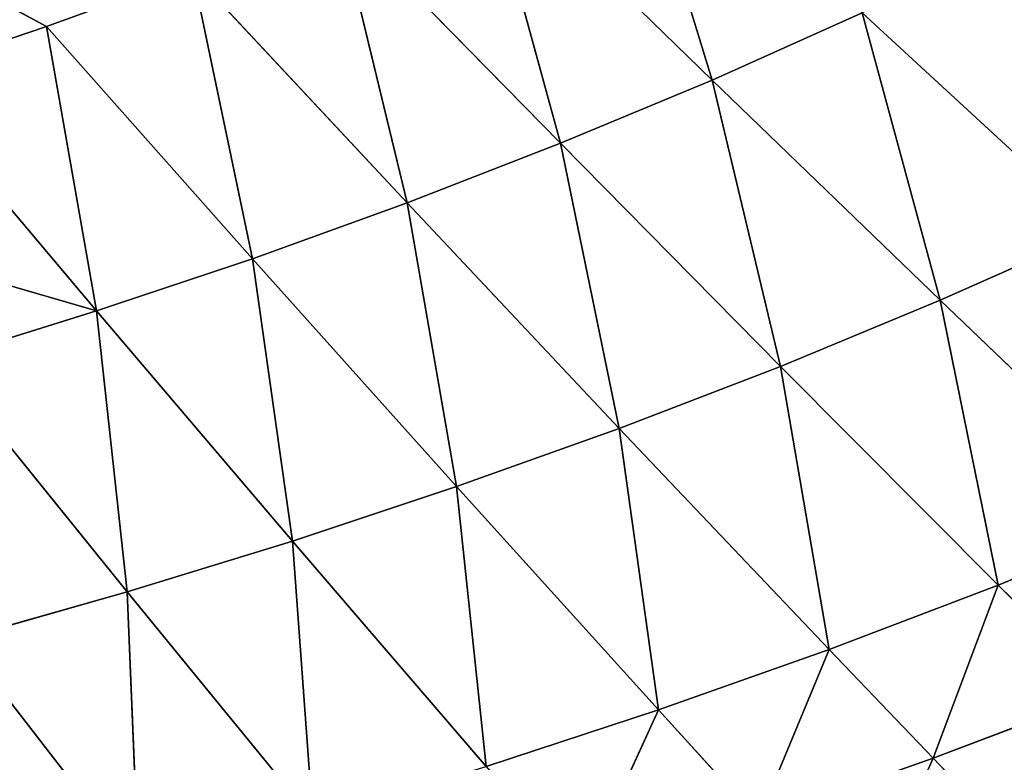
# Model space of a CAD drawing. Extents: x 0 to 605, y 0 to 400.
# Tile 752 of 1056: x 392 to 416, y 75 to 93. Entities that reach past the tile are written whole.
import ezdxf

# ---------------------------------------------------------------- set-up
doc = ezdxf.new("R2010")
doc.units = 0
doc.header["$LTSCALE"] = 25.4
doc.layers.get('0').update_dxf_attribs({"linetype": 'CONTINUOUS'})

# ---------------------------------------------------------------- blocks, each defined once
blk = doc.blocks.new('ATLANTA610_-_S_STL')
at = {"color": 0}
for p, q in [((412.742, 44.695, 328.645), (414.582, 43.15, 324.496)), ((412.742, 44.695, 328.645), (414.582, 43.15, 324.496)), ((414.582, 43.15, 324.496), (417.102, 44.54, 327.119)), ((414.582, 43.15, 324.496), (417.102, 44.54, 327.119)), ((406.018, 43.447, 327.397), (407.877, 41.983, 323.316)), ((406.018, 43.447, 327.397), (407.877, 41.983, 323.316)), ((407.877, 41.983, 323.316), (410.318, 43.296, 325.996)), ((407.877, 41.983, 323.316), (410.318, 43.296, 325.996)), ((414.582, 43.15, 324.496), (410.318, 43.296, 325.996)), ((414.582, 43.15, 324.496), (410.318, 43.296, 325.996)), ((412.045, 41.845, 321.841), (410.318, 43.296, 325.996)), ((412.045, 41.845, 321.841), (410.318, 43.296, 325.996)), ((414.582, 43.15, 324.496), (412.045, 41.845, 321.841)), ((414.582, 43.15, 324.496), (412.045, 41.845, 321.841)), ((414.582, 43.15, 324.496), (416.175, 41.711, 320.265)), ((414.582, 43.15, 324.496), (416.175, 41.711, 320.265)), ((414.582, 43.15, 324.496), (418.808, 43.007, 322.892)), ((414.582, 43.15, 324.496), (418.808, 43.007, 322.892)), ((416.175, 41.711, 320.265), (418.808, 43.007, 322.892)), ((416.175, 41.711, 320.265), (418.808, 43.007, 322.892)), ((390.858, 39.98, 321.583), (395.188, 42.418, 327.168)), ((390.858, 39.98, 321.583), (395.188, 42.418, 327.168)), ((394.915, 39.849, 320.43), (395.188, 42.418, 327.168)), ((394.915, 39.849, 320.43), (395.188, 42.418, 327.168)), ((394.915, 39.849, 320.43), (399.445, 42.27, 325.976)), ((394.915, 39.849, 320.43), (399.445, 42.27, 325.976)), ((399.445, 42.27, 325.976), (398.948, 39.722, 319.191)), ((399.445, 42.27, 325.976), (398.948, 39.722, 319.191)), ((403.676, 42.125, 324.693), (398.948, 39.722, 319.191)), ((403.676, 42.125, 324.693), (398.948, 39.722, 319.191)), ((402.952, 39.597, 317.863), (403.676, 42.125, 324.693)), ((402.952, 39.597, 317.863), (403.676, 42.125, 324.693)), ((403.676, 42.125, 324.693), (407.877, 41.983, 323.316)), ((403.676, 42.125, 324.693), (407.877, 41.983, 323.316)), ((402.952, 39.597, 317.863), (407.877, 41.983, 323.316)), ((402.952, 39.597, 317.863), (407.877, 41.983, 323.316)), ((407.877, 41.983, 323.316), (406.924, 39.476, 316.442)), ((407.877, 41.983, 323.316), (406.924, 39.476, 316.442)), ((406.924, 39.476, 316.442), (412.045, 41.845, 321.841)), ((406.924, 39.476, 316.442), (412.045, 41.845, 321.841)), ((407.877, 41.983, 323.316), (412.045, 41.845, 321.841)), ((407.877, 41.983, 323.316), (412.045, 41.845, 321.841)), ((410.86, 39.357, 314.926), (412.045, 41.845, 321.841)), ((410.86, 39.357, 314.926), (412.045, 41.845, 321.841)), ((416.175, 41.711, 320.265), (412.045, 41.845, 321.841)), ((416.175, 41.711, 320.265), (412.045, 41.845, 321.841)), ((416.175, 41.711, 320.265), (410.86, 39.357, 314.926)), ((416.175, 41.711, 320.265), (410.86, 39.357, 314.926)), ((416.175, 41.711, 320.265), (414.756, 39.243, 313.313)), ((416.175, 41.711, 320.265), (414.756, 39.243, 313.313)), ((414.756, 39.243, 313.313), (420.263, 41.58, 318.587)), ((414.756, 39.243, 313.313), (420.263, 41.58, 318.587)), ((416.175, 41.711, 320.265), (420.263, 41.58, 318.587)), ((416.175, 41.711, 320.265), (420.263, 41.58, 318.587)), ((390.858, 39.98, 321.583), (394.915, 39.849, 320.43)), ((390.858, 39.98, 321.583), (394.915, 39.849, 320.43)), ((390.335, 37.72, 314.764), (394.915, 39.849, 320.43)), ((390.335, 37.72, 314.764), (394.915, 39.849, 320.43)), ((394.166, 37.609, 313.573), (394.915, 39.849, 320.43)), ((394.166, 37.609, 313.573), (394.915, 39.849, 320.43)), ((394.166, 37.609, 313.573), (398.948, 39.722, 319.191)), ((394.166, 37.609, 313.573), (398.948, 39.722, 319.191)), ((394.915, 39.849, 320.43), (398.948, 39.722, 319.191)), ((394.915, 39.849, 320.43), (398.948, 39.722, 319.191)), ((398.948, 39.722, 319.191), (397.971, 37.501, 312.297)), ((398.948, 39.722, 319.191), (397.971, 37.501, 312.297)), ((402.952, 39.597, 317.863), (398.948, 39.722, 319.191)), ((402.952, 39.597, 317.863), (398.948, 39.722, 319.191)), ((402.952, 39.597, 317.863), (397.971, 37.501, 312.297)), ((402.952, 39.597, 317.863), (397.971, 37.501, 312.297)), ((401.745, 37.396, 310.933), (402.952, 39.597, 317.863)), ((401.745, 37.396, 310.933), (402.952, 39.597, 317.863)), ((401.745, 37.396, 310.933), (406.924, 39.476, 316.442)), ((401.745, 37.396, 310.933), (406.924, 39.476, 316.442)), ((402.952, 39.597, 317.863), (406.924, 39.476, 316.442)), ((402.952, 39.597, 317.863), (406.924, 39.476, 316.442)), ((406.924, 39.476, 316.442), (405.486, 37.293, 309.48)), ((406.924, 39.476, 316.442), (405.486, 37.293, 309.48)), ((406.924, 39.476, 316.442), (410.86, 39.357, 314.926)), ((406.924, 39.476, 316.442), (410.86, 39.357, 314.926)), ((405.486, 37.293, 309.48), (410.86, 39.357, 314.926)), ((405.486, 37.293, 309.48), (410.86, 39.357, 314.926)), ((409.189, 37.193, 307.935), (410.86, 39.357, 314.926)), ((409.189, 37.193, 307.935), (410.86, 39.357, 314.926)), ((414.756, 39.243, 313.313), (409.189, 37.193, 307.935)), ((414.756, 39.243, 313.313), (409.189, 37.193, 307.935)), ((414.756, 39.243, 313.313), (410.86, 39.357, 314.926)), ((414.756, 39.243, 313.313), (410.86, 39.357, 314.926)), ((414.756, 39.243, 313.313), (412.85, 37.096, 306.295)), ((414.756, 39.243, 313.313), (412.85, 37.096, 306.295)), ((414.756, 39.243, 313.313), (418.609, 39.131, 311.6)), ((414.756, 39.243, 313.313), (418.609, 39.131, 311.6)), ((412.85, 37.096, 306.295), (418.609, 39.131, 311.6)), ((412.85, 37.096, 306.295), (418.609, 39.131, 311.6)), ((389.337, 35.752, 307.848), (394.166, 37.609, 313.573)), ((389.337, 35.752, 307.848), (394.166, 37.609, 313.573)), ((390.335, 37.72, 314.764), (394.166, 37.609, 313.573)), ((390.335, 37.72, 314.764), (394.166, 37.609, 313.573)), ((392.94, 35.659, 306.627), (394.166, 37.609, 313.573)), ((392.94, 35.659, 306.627), (394.166, 37.609, 313.573)), ((392.94, 35.659, 306.627), (397.971, 37.501, 312.297)), ((392.94, 35.659, 306.627), (397.971, 37.501, 312.297)), ((394.166, 37.609, 313.573), (397.971, 37.501, 312.297)), ((394.166, 37.609, 313.573), (397.971, 37.501, 312.297)), ((397.971, 37.501, 312.297), (396.515, 35.569, 305.324)), ((397.971, 37.501, 312.297), (396.515, 35.569, 305.324)), ((401.745, 37.396, 310.933), (397.971, 37.501, 312.297)), ((401.745, 37.396, 310.933), (397.971, 37.501, 312.297)), ((401.745, 37.396, 310.933), (396.515, 35.569, 305.324)), ((401.745, 37.396, 310.933), (396.515, 35.569, 305.324)), ((400.058, 35.48, 303.936), (401.745, 37.396, 310.933)), ((400.058, 35.48, 303.936), (401.745, 37.396, 310.933)), ((400.058, 35.48, 303.936), (405.486, 37.293, 309.48)), ((400.058, 35.48, 303.936), (405.486, 37.293, 309.48)), ((401.745, 37.396, 310.933), (405.486, 37.293, 309.48)), ((401.745, 37.396, 310.933), (405.486, 37.293, 309.48)), ((405.486, 37.293, 309.48), (403.566, 35.395, 302.462)), ((405.486, 37.293, 309.48), (403.566, 35.395, 302.462)), ((405.486, 37.293, 309.48), (409.189, 37.193, 307.935)), ((405.486, 37.293, 309.48), (409.189, 37.193, 307.935)), ((403.566, 35.395, 302.462), (409.189, 37.193, 307.935)), ((403.566, 35.395, 302.462), (409.189, 37.193, 307.935)), ((407.034, 35.312, 300.898), (409.189, 37.193, 307.935)), ((407.034, 35.312, 300.898), (409.189, 37.193, 307.935)), ((412.85, 37.096, 306.295), (409.189, 37.193, 307.935)), ((412.85, 37.096, 306.295), (409.189, 37.193, 307.935)), ((384.465, 34.118, 302.027), (392.94, 35.659, 306.627)), ((384.465, 34.118, 302.027), (392.94, 35.659, 306.627)), ((389.337, 35.752, 307.848), (392.94, 35.659, 306.627)), ((389.337, 35.752, 307.848), (392.94, 35.659, 306.627)), ((392.94, 35.659, 306.627), (396.515, 35.569, 305.324)), ((392.94, 35.659, 306.627), (396.515, 35.569, 305.324))]:
    blk.add_line(p, q, dxfattribs=at)
mesh = blk.add_polyface(dxfattribs=at)
corners = [(412.742, 44.695, 328.645), (414.582, 43.15, 324.496), (410.318, 43.296, 325.996)]
mesh.append_faces([[corners[k] for k in face] for face in [(0, 1, 2)]], dxfattribs={"color": 0})
mesh = blk.add_polyface(dxfattribs=at)
corners = [(412.742, 44.695, 328.645), (417.102, 44.54, 327.119), (414.582, 43.15, 324.496)]
mesh.append_faces([[corners[k] for k in face] for face in [(0, 1, 2)]], dxfattribs={"color": 0})
mesh = blk.add_polyface(dxfattribs=at)
corners = [(417.102, 44.54, 327.119), (418.808, 43.007, 322.892), (414.582, 43.15, 324.496)]
mesh.append_faces([[corners[k] for k in face] for face in [(0, 1, 2)]], dxfattribs={"color": 0})
mesh = blk.add_polyface(dxfattribs=at)
corners = [(406.018, 43.447, 327.397), (407.877, 41.983, 323.316), (403.676, 42.125, 324.693)]
mesh.append_faces([[corners[k] for k in face] for face in [(0, 1, 2)]], dxfattribs={"color": 0})
mesh = blk.add_polyface(dxfattribs=at)
corners = [(406.018, 43.447, 327.397), (410.318, 43.296, 325.996), (407.877, 41.983, 323.316)]
mesh.append_faces([[corners[k] for k in face] for face in [(0, 1, 2)]], dxfattribs={"color": 0})
mesh = blk.add_polyface(dxfattribs=at)
corners = [(410.318, 43.296, 325.996), (412.045, 41.845, 321.841), (407.877, 41.983, 323.316)]
mesh.append_faces([[corners[k] for k in face] for face in [(0, 1, 2)]], dxfattribs={"color": 0})
mesh = blk.add_polyface(dxfattribs=at)
corners = [(410.318, 43.296, 325.996), (414.582, 43.15, 324.496), (412.045, 41.845, 321.841)]
mesh.append_faces([[corners[k] for k in face] for face in [(0, 1, 2)]], dxfattribs={"color": 0})
mesh = blk.add_polyface(dxfattribs=at)
corners = [(414.582, 43.15, 324.496), (416.175, 41.711, 320.265), (412.045, 41.845, 321.841)]
mesh.append_faces([[corners[k] for k in face] for face in [(0, 1, 2)]], dxfattribs={"color": 0})
mesh = blk.add_polyface(dxfattribs=at)
corners = [(414.582, 43.15, 324.496), (418.808, 43.007, 322.892), (416.175, 41.711, 320.265)]
mesh.append_faces([[corners[k] for k in face] for face in [(0, 1, 2)]], dxfattribs={"color": 0})
mesh = blk.add_polyface(dxfattribs=at)
corners = [(418.808, 43.007, 322.892), (420.263, 41.58, 318.587), (416.175, 41.711, 320.265)]
mesh.append_faces([[corners[k] for k in face] for face in [(0, 1, 2)]], dxfattribs={"color": 0})
mesh = blk.add_polyface(dxfattribs=at)
corners = [(386.608, 42.723, 329.295), (395.188, 42.418, 327.168), (390.858, 39.98, 321.583)]
mesh.append_faces([[corners[k] for k in face] for face in [(0, 1, 2)]], dxfattribs={"color": 0})
mesh = blk.add_polyface(dxfattribs=at)
corners = [(395.188, 42.418, 327.168), (394.915, 39.849, 320.43), (390.858, 39.98, 321.583)]
mesh.append_faces([[corners[k] for k in face] for face in [(0, 1, 2)]], dxfattribs={"color": 0})
mesh = blk.add_polyface(dxfattribs=at)
corners = [(395.188, 42.418, 327.168), (399.445, 42.27, 325.976), (394.915, 39.849, 320.43)]
mesh.append_faces([[corners[k] for k in face] for face in [(0, 1, 2)]], dxfattribs={"color": 0})
mesh = blk.add_polyface(dxfattribs=at)
corners = [(399.445, 42.27, 325.976), (398.948, 39.722, 319.191), (394.915, 39.849, 320.43)]
mesh.append_faces([[corners[k] for k in face] for face in [(0, 1, 2)]], dxfattribs={"color": 0})
mesh = blk.add_polyface(dxfattribs=at)
corners = [(399.445, 42.27, 325.976), (403.676, 42.125, 324.693), (398.948, 39.722, 319.191)]
mesh.append_faces([[corners[k] for k in face] for face in [(0, 1, 2)]], dxfattribs={"color": 0})
mesh = blk.add_polyface(dxfattribs=at)
corners = [(403.676, 42.125, 324.693), (402.952, 39.597, 317.863), (398.948, 39.722, 319.191)]
mesh.append_faces([[corners[k] for k in face] for face in [(0, 1, 2)]], dxfattribs={"color": 0})
mesh = blk.add_polyface(dxfattribs=at)
corners = [(403.676, 42.125, 324.693), (407.877, 41.983, 323.316), (402.952, 39.597, 317.863)]
mesh.append_faces([[corners[k] for k in face] for face in [(0, 1, 2)]], dxfattribs={"color": 0})
mesh = blk.add_polyface(dxfattribs=at)
corners = [(407.877, 41.983, 323.316), (406.924, 39.476, 316.442), (402.952, 39.597, 317.863)]
mesh.append_faces([[corners[k] for k in face] for face in [(0, 1, 2)]], dxfattribs={"color": 0})
mesh = blk.add_polyface(dxfattribs=at)
corners = [(407.877, 41.983, 323.316), (412.045, 41.845, 321.841), (406.924, 39.476, 316.442)]
mesh.append_faces([[corners[k] for k in face] for face in [(0, 1, 2)]], dxfattribs={"color": 0})
mesh = blk.add_polyface(dxfattribs=at)
corners = [(412.045, 41.845, 321.841), (410.86, 39.357, 314.926), (406.924, 39.476, 316.442)]
mesh.append_faces([[corners[k] for k in face] for face in [(0, 1, 2)]], dxfattribs={"color": 0})
mesh = blk.add_polyface(dxfattribs=at)
corners = [(412.045, 41.845, 321.841), (416.175, 41.711, 320.265), (410.86, 39.357, 314.926)]
mesh.append_faces([[corners[k] for k in face] for face in [(0, 1, 2)]], dxfattribs={"color": 0})
mesh = blk.add_polyface(dxfattribs=at)
corners = [(416.175, 41.711, 320.265), (414.756, 39.243, 313.313), (410.86, 39.357, 314.926)]
mesh.append_faces([[corners[k] for k in face] for face in [(0, 1, 2)]], dxfattribs={"color": 0})
mesh = blk.add_polyface(dxfattribs=at)
corners = [(416.175, 41.711, 320.265), (420.263, 41.58, 318.587), (414.756, 39.243, 313.313)]
mesh.append_faces([[corners[k] for k in face] for face in [(0, 1, 2)]], dxfattribs={"color": 0})
mesh = blk.add_polyface(dxfattribs=at)
corners = [(420.263, 41.58, 318.587), (418.609, 39.131, 311.6), (414.756, 39.243, 313.313)]
mesh.append_faces([[corners[k] for k in face] for face in [(0, 1, 2)]], dxfattribs={"color": 0})
mesh = blk.add_polyface(dxfattribs=at)
corners = [(390.858, 39.98, 321.583), (394.915, 39.849, 320.43), (390.335, 37.72, 314.764)]
mesh.append_faces([[corners[k] for k in face] for face in [(0, 1, 2)]], dxfattribs={"color": 0})
mesh = blk.add_polyface(dxfattribs=at)
corners = [(394.915, 39.849, 320.43), (394.166, 37.609, 313.573), (390.335, 37.72, 314.764)]
mesh.append_faces([[corners[k] for k in face] for face in [(0, 1, 2)]], dxfattribs={"color": 0})
mesh = blk.add_polyface(dxfattribs=at)
corners = [(394.915, 39.849, 320.43), (398.948, 39.722, 319.191), (394.166, 37.609, 313.573)]
mesh.append_faces([[corners[k] for k in face] for face in [(0, 1, 2)]], dxfattribs={"color": 0})
mesh = blk.add_polyface(dxfattribs=at)
corners = [(398.948, 39.722, 319.191), (397.971, 37.501, 312.297), (394.166, 37.609, 313.573)]
mesh.append_faces([[corners[k] for k in face] for face in [(0, 1, 2)]], dxfattribs={"color": 0})
mesh = blk.add_polyface(dxfattribs=at)
corners = [(398.948, 39.722, 319.191), (402.952, 39.597, 317.863), (397.971, 37.501, 312.297)]
mesh.append_faces([[corners[k] for k in face] for face in [(0, 1, 2)]], dxfattribs={"color": 0})
mesh = blk.add_polyface(dxfattribs=at)
corners = [(402.952, 39.597, 317.863), (401.745, 37.396, 310.933), (397.971, 37.501, 312.297)]
mesh.append_faces([[corners[k] for k in face] for face in [(0, 1, 2)]], dxfattribs={"color": 0})
mesh = blk.add_polyface(dxfattribs=at)
corners = [(402.952, 39.597, 317.863), (406.924, 39.476, 316.442), (401.745, 37.396, 310.933)]
mesh.append_faces([[corners[k] for k in face] for face in [(0, 1, 2)]], dxfattribs={"color": 0})
mesh = blk.add_polyface(dxfattribs=at)
corners = [(406.924, 39.476, 316.442), (405.486, 37.293, 309.48), (401.745, 37.396, 310.933)]
mesh.append_faces([[corners[k] for k in face] for face in [(0, 1, 2)]], dxfattribs={"color": 0})
mesh = blk.add_polyface(dxfattribs=at)
corners = [(406.924, 39.476, 316.442), (410.86, 39.357, 314.926), (405.486, 37.293, 309.48)]
mesh.append_faces([[corners[k] for k in face] for face in [(0, 1, 2)]], dxfattribs={"color": 0})
mesh = blk.add_polyface(dxfattribs=at)
corners = [(410.86, 39.357, 314.926), (409.189, 37.193, 307.935), (405.486, 37.293, 309.48)]
mesh.append_faces([[corners[k] for k in face] for face in [(0, 1, 2)]], dxfattribs={"color": 0})
mesh = blk.add_polyface(dxfattribs=at)
corners = [(410.86, 39.357, 314.926), (414.756, 39.243, 313.313), (409.189, 37.193, 307.935)]
mesh.append_faces([[corners[k] for k in face] for face in [(0, 1, 2)]], dxfattribs={"color": 0})
mesh = blk.add_polyface(dxfattribs=at)
corners = [(414.756, 39.243, 313.313), (412.85, 37.096, 306.295), (409.189, 37.193, 307.935)]
mesh.append_faces([[corners[k] for k in face] for face in [(0, 1, 2)]], dxfattribs={"color": 0})
mesh = blk.add_polyface(dxfattribs=at)
corners = [(414.756, 39.243, 313.313), (418.609, 39.131, 311.6), (412.85, 37.096, 306.295)]
mesh.append_faces([[corners[k] for k in face] for face in [(0, 1, 2)]], dxfattribs={"color": 0})
mesh = blk.add_polyface(dxfattribs=at)
corners = [(418.609, 39.131, 311.6), (416.467, 37.003, 304.557), (412.85, 37.096, 306.295)]
mesh.append_faces([[corners[k] for k in face] for face in [(0, 1, 2)]], dxfattribs={"color": 0})
mesh = blk.add_polyface(dxfattribs=at)
corners = [(382.057, 35.945, 310.053), (394.166, 37.609, 313.573), (389.337, 35.752, 307.848), (390.335, 37.72, 314.764)]
mesh.append_faces([[corners[k] for k in face] for face in [(0, 1, 2), (1, 0, 3)]], dxfattribs={"vtx0": -1, "color": 0})
mesh = blk.add_polyface(dxfattribs=at)
corners = [(394.166, 37.609, 313.573), (392.94, 35.659, 306.627), (389.337, 35.752, 307.848)]
mesh.append_faces([[corners[k] for k in face] for face in [(0, 1, 2)]], dxfattribs={"color": 0})
mesh = blk.add_polyface(dxfattribs=at)
corners = [(394.166, 37.609, 313.573), (397.971, 37.501, 312.297), (392.94, 35.659, 306.627)]
mesh.append_faces([[corners[k] for k in face] for face in [(0, 1, 2)]], dxfattribs={"color": 0})
mesh = blk.add_polyface(dxfattribs=at)
corners = [(397.971, 37.501, 312.297), (396.515, 35.569, 305.324), (392.94, 35.659, 306.627)]
mesh.append_faces([[corners[k] for k in face] for face in [(0, 1, 2)]], dxfattribs={"color": 0})
mesh = blk.add_polyface(dxfattribs=at)
corners = [(397.971, 37.501, 312.297), (401.745, 37.396, 310.933), (396.515, 35.569, 305.324)]
mesh.append_faces([[corners[k] for k in face] for face in [(0, 1, 2)]], dxfattribs={"color": 0})
mesh = blk.add_polyface(dxfattribs=at)
corners = [(401.745, 37.396, 310.933), (400.058, 35.48, 303.936), (396.515, 35.569, 305.324)]
mesh.append_faces([[corners[k] for k in face] for face in [(0, 1, 2)]], dxfattribs={"color": 0})
mesh = blk.add_polyface(dxfattribs=at)
corners = [(401.745, 37.396, 310.933), (405.486, 37.293, 309.48), (400.058, 35.48, 303.936)]
mesh.append_faces([[corners[k] for k in face] for face in [(0, 1, 2)]], dxfattribs={"color": 0})
mesh = blk.add_polyface(dxfattribs=at)
corners = [(405.486, 37.293, 309.48), (403.566, 35.395, 302.462), (400.058, 35.48, 303.936)]
mesh.append_faces([[corners[k] for k in face] for face in [(0, 1, 2)]], dxfattribs={"color": 0})
mesh = blk.add_polyface(dxfattribs=at)
corners = [(405.486, 37.293, 309.48), (409.189, 37.193, 307.935), (403.566, 35.395, 302.462)]
mesh.append_faces([[corners[k] for k in face] for face in [(0, 1, 2)]], dxfattribs={"color": 0})
mesh = blk.add_polyface(dxfattribs=at)
corners = [(409.189, 37.193, 307.935), (407.034, 35.312, 300.898), (403.566, 35.395, 302.462)]
mesh.append_faces([[corners[k] for k in face] for face in [(0, 1, 2)]], dxfattribs={"color": 0})
mesh = blk.add_polyface(dxfattribs=at)
corners = [(409.189, 37.193, 307.935), (412.85, 37.096, 306.295), (407.034, 35.312, 300.898)]
mesh.append_faces([[corners[k] for k in face] for face in [(0, 1, 2)]], dxfattribs={"color": 0})
mesh = blk.add_polyface(dxfattribs=at)
corners = [(389.337, 35.752, 307.848), (392.94, 35.659, 306.627), (384.465, 34.118, 302.027)]
mesh.append_faces([[corners[k] for k in face] for face in [(0, 1, 2)]], dxfattribs={"color": 0})
mesh = blk.add_polyface(dxfattribs=at)
corners = [(384.465, 34.118, 302.027), (396.515, 35.569, 305.324), (391.24, 33.961, 299.624), (392.94, 35.659, 306.627)]
mesh.append_faces([[corners[k] for k in face] for face in [(0, 1, 2), (1, 0, 3)]], dxfattribs={"vtx0": -1, "color": 0})

msp = doc.modelspace()

# ---------------------------------------------------------------- block references
at = {"color": 254, "extrusion": (0, -1, 5.55112e-17)}
msp.add_blockref('ATLANTA610_-_S_STL', (-0.269, -0.066, -399.883), dxfattribs=at)

doc.saveas('drawing.dxf')
